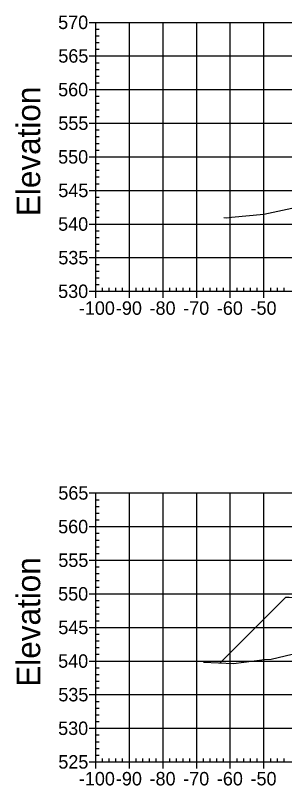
# Model space of a CAD drawing. Extents: x 708103 to 717568, y 374476 to 378707.
# Drawn here: x 709203.1 to 709283.1, y 377827.6 to 378056.7 of the extents above; entities that cross this region are included whole.
import ezdxf

# ---------------------------------------------------------------- set-up
doc = ezdxf.new("R2010")
doc.units = 0
for name, color, linetype in [('14', 7, 'Continuous'), ('22', 7, 'Continuous'), ('57', 7, 'Continuous'), ('60', 7, 'Continuous'), ('Existing', 7, 'Continuous')]:
    doc.layers.add(name, color=color, linetype=linetype)

msp = doc.modelspace()

# ---------------------------------------------------------------- linework, layer by layer
at = {"layer": '14'}
msp.add_lwpolyline([(709263.92, 377864.07), (709263.92, 377864.12), (709263.92, 377864.07), (709263.87, 377864.07), (709263.92, 377864.07), (709263.92, 377864.02), (709263.92, 377864.07), (709263.97, 377864.07)], dxfattribs=at)
at = {"layer": '22'}
msp.add_lwpolyline([(709263.92, 377864.07), (709283.48, 377883.64), (709284.48, 377883.6), (709289.48, 377883.4), (709294.48, 377883), (709294.9, 377883), (709294.98, 377882), (709296.98, 377882.08), (709308.98, 377882.56), (709320.98, 377882.92), (709326.98, 377883.04), (709332.98, 377882.92), (709344.98, 377882.56), (709356.98, 377882.08), (709358.98, 377882), (709359.07, 377883), (709359.48, 377883), (709364.48, 377883.4), (709369.48, 377883.6), (709370.48, 377883.64), (709377.25, 377890.4)], dxfattribs=at)
at = {"layer": '57'}
for p, q in [((709224.98, 378054.63), (709226.98, 378054.63)), ((709226.98, 378054.63), (709426.98, 378054.63)), ((709226.98, 377974.63), (709226.98, 378054.63)), ((709226.98, 377974.63), (709226.98, 378054.63)), ((709236.98, 377974.63), (709236.98, 378054.63)), ((709246.98, 377974.63), (709246.98, 378054.63)), ((709256.98, 377974.63), (709256.98, 378054.63)), ((709266.98, 377974.63), (709266.98, 378054.63)), ((709276.98, 377974.63), (709276.98, 378054.63)), ((709226.98, 378052.63), (709227.98, 378052.63)), ((709226.98, 378050.63), (709227.98, 378050.63)), ((709226.98, 378048.63), (709227.98, 378048.63)), ((709226.98, 378046.63), (709227.98, 378046.63)), ((709224.98, 378044.63), (709226.98, 378044.63)), ((709226.98, 378044.63), (709426.98, 378044.63)), ((709226.98, 378042.63), (709227.98, 378042.63)), ((709226.98, 378040.63), (709227.98, 378040.63)), ((709226.98, 378038.63), (709227.98, 378038.63)), ((709226.98, 378036.63), (709227.98, 378036.63)), ((709224.98, 378034.63), (709226.98, 378034.63)), ((709226.98, 378034.63), (709426.98, 378034.63)), ((709226.98, 378032.63), (709227.98, 378032.63)), ((709226.98, 378030.63), (709227.98, 378030.63)), ((709226.98, 378028.63), (709227.98, 378028.63)), ((709226.98, 378026.63), (709227.98, 378026.63)), ((709224.98, 378024.63), (709226.98, 378024.63)), ((709226.98, 378024.63), (709426.98, 378024.63)), ((709226.98, 378022.63), (709227.98, 378022.63)), ((709226.98, 378020.63), (709227.98, 378020.63)), ((709226.98, 378018.63), (709227.98, 378018.63)), ((709224.98, 378014.63), (709226.98, 378014.63)), ((709226.98, 378016.63), (709227.98, 378016.63)), ((709226.98, 378014.63), (709426.98, 378014.63)), ((709226.98, 378012.63), (709227.98, 378012.63)), ((709226.98, 378010.63), (709227.98, 378010.63)), ((709226.98, 378008.63), (709227.98, 378008.63)), ((709226.98, 378006.63), (709227.98, 378006.63)), ((709224.98, 378004.63), (709226.98, 378004.63)), ((709226.98, 378004.63), (709426.98, 378004.63)), ((709226.98, 378002.63), (709227.98, 378002.63)), ((709226.98, 378000.63), (709227.98, 378000.63)), ((709226.98, 377998.63), (709227.98, 377998.63)), ((709226.98, 377996.63), (709227.98, 377996.63)), ((709224.98, 377994.63), (709226.98, 377994.63)), ((709226.98, 377994.63), (709426.98, 377994.63)), ((709226.98, 377992.63), (709227.98, 377992.63)), ((709226.98, 377990.63), (709227.98, 377990.63)), ((709226.98, 377988.63), (709227.98, 377988.63)), ((709226.98, 377986.63), (709227.98, 377986.63)), ((709224.98, 377984.63), (709226.98, 377984.63)), ((709226.98, 377984.63), (709426.98, 377984.63)), ((709226.98, 377982.63), (709227.98, 377982.63)), ((709226.98, 377980.63), (709227.98, 377980.63)), ((709226.98, 377978.63), (709227.98, 377978.63)), ((709226.98, 377976.63), (709227.98, 377976.63)), ((709228.98, 377974.63), (709228.98, 377975.63)), ((709230.98, 377974.63), (709230.98, 377975.63)), ((709232.98, 377974.63), (709232.98, 377975.63)), ((709234.98, 377974.63), (709234.98, 377975.63)), ((709238.98, 377974.63), (709238.98, 377975.63)), ((709240.98, 377974.63), (709240.98, 377975.63)), ((709242.98, 377974.63), (709242.98, 377975.63)), ((709244.98, 377974.63), (709244.98, 377975.63)), ((709248.98, 377974.63), (709248.98, 377975.63)), ((709250.98, 377974.63), (709250.98, 377975.63)), ((709252.98, 377974.63), (709252.98, 377975.63)), ((709254.98, 377974.63), (709254.98, 377975.63)), ((709258.98, 377974.63), (709258.98, 377975.63)), ((709260.98, 377974.63), (709260.98, 377975.63)), ((709262.98, 377974.63), (709262.98, 377975.63)), ((709264.98, 377974.63), (709264.98, 377975.63)), ((709268.98, 377974.63), (709268.98, 377975.63)), ((709270.98, 377974.63), (709270.98, 377975.63)), ((709272.98, 377974.63), (709272.98, 377975.63)), ((709274.98, 377974.63), (709274.98, 377975.63)), ((709278.98, 377974.63), (709278.98, 377975.63)), ((709280.98, 377974.63), (709280.98, 377975.63)), ((709282.98, 377974.63), (709282.98, 377975.63)), ((709224.98, 377974.63), (709226.98, 377974.63)), ((709226.98, 377974.63), (709426.98, 377974.63)), ((709226.98, 377974.63), (709426.98, 377974.63)), ((709226.98, 377972.63), (709226.98, 377974.63)), ((709236.98, 377972.63), (709236.98, 377974.63)), ((709246.98, 377972.63), (709246.98, 377974.63)), ((709256.98, 377972.63), (709256.98, 377974.63)), ((709266.98, 377972.63), (709266.98, 377974.63)), ((709276.98, 377972.63), (709276.98, 377974.63)), ((709224.98, 377914.63), (709226.98, 377914.63)), ((709226.98, 377914.63), (709426.98, 377914.63)), ((709226.98, 377834.63), (709226.98, 377914.63)), ((709226.98, 377834.63), (709226.98, 377914.63)), ((709236.98, 377834.63), (709236.98, 377914.63)), ((709246.98, 377834.63), (709246.98, 377914.63)), ((709256.98, 377834.63), (709256.98, 377914.63)), ((709266.98, 377834.63), (709266.98, 377914.63)), ((709276.98, 377834.63), (709276.98, 377914.63)), ((709226.98, 377912.63), (709227.98, 377912.63)), ((709226.98, 377910.63), (709227.98, 377910.63)), ((709226.98, 377908.63), (709227.98, 377908.63)), ((709224.98, 377904.63), (709226.98, 377904.63)), ((709226.98, 377906.63), (709227.98, 377906.63)), ((709226.98, 377904.63), (709426.98, 377904.63)), ((709226.98, 377902.63), (709227.98, 377902.63)), ((709226.98, 377900.63), (709227.98, 377900.63)), ((709226.98, 377898.63), (709227.98, 377898.63)), ((709226.98, 377896.63), (709227.98, 377896.63)), ((709224.98, 377894.63), (709226.98, 377894.63)), ((709226.98, 377894.63), (709426.98, 377894.63)), ((709226.98, 377892.63), (709227.98, 377892.63)), ((709226.98, 377890.63), (709227.98, 377890.63)), ((709226.98, 377888.63), (709227.98, 377888.63)), ((709226.98, 377886.63), (709227.98, 377886.63)), ((709224.98, 377884.63), (709226.98, 377884.63)), ((709226.98, 377884.63), (709426.98, 377884.63)), ((709226.98, 377882.63), (709227.98, 377882.63)), ((709226.98, 377880.63), (709227.98, 377880.63)), ((709226.98, 377878.63), (709227.98, 377878.63)), ((709226.98, 377876.63), (709227.98, 377876.63)), ((709224.98, 377874.63), (709226.98, 377874.63)), ((709226.98, 377874.63), (709426.98, 377874.63)), ((709226.98, 377872.63), (709227.98, 377872.63)), ((709226.98, 377870.63), (709227.98, 377870.63)), ((709226.98, 377868.63), (709227.98, 377868.63)), ((709226.98, 377866.63), (709227.98, 377866.63)), ((709224.98, 377864.63), (709226.98, 377864.63)), ((709226.98, 377864.63), (709426.98, 377864.63)), ((709226.98, 377862.63), (709227.98, 377862.63)), ((709226.98, 377860.63), (709227.98, 377860.63)), ((709226.98, 377858.63), (709227.98, 377858.63)), ((709226.98, 377856.63), (709227.98, 377856.63)), ((709224.98, 377854.63), (709226.98, 377854.63)), ((709226.98, 377854.63), (709426.98, 377854.63)), ((709226.98, 377852.63), (709227.98, 377852.63)), ((709226.98, 377850.63), (709227.98, 377850.63)), ((709226.98, 377848.63), (709227.98, 377848.63)), ((709226.98, 377846.63), (709227.98, 377846.63)), ((709224.98, 377844.63), (709226.98, 377844.63)), ((709226.98, 377844.63), (709426.98, 377844.63)), ((709226.98, 377842.63), (709227.98, 377842.63)), ((709226.98, 377840.63), (709227.98, 377840.63)), ((709226.98, 377838.63), (709227.98, 377838.63)), ((709226.98, 377836.63), (709227.98, 377836.63)), ((709224.98, 377834.63), (709226.98, 377834.63)), ((709226.98, 377834.63), (709426.98, 377834.63)), ((709226.98, 377834.63), (709426.98, 377834.63)), ((709226.98, 377832.63), (709226.98, 377834.63)), ((709228.98, 377834.63), (709228.98, 377835.63)), ((709230.98, 377834.63), (709230.98, 377835.63)), ((709232.98, 377834.63), (709232.98, 377835.63)), ((709234.98, 377834.63), (709234.98, 377835.63)), ((709236.98, 377832.63), (709236.98, 377834.63)), ((709238.98, 377834.63), (709238.98, 377835.63)), ((709240.98, 377834.63), (709240.98, 377835.63)), ((709242.98, 377834.63), (709242.98, 377835.63)), ((709244.98, 377834.63), (709244.98, 377835.63)), ((709246.98, 377832.63), (709246.98, 377834.63)), ((709248.98, 377834.63), (709248.98, 377835.63)), ((709250.98, 377834.63), (709250.98, 377835.63)), ((709252.98, 377834.63), (709252.98, 377835.63)), ((709254.98, 377834.63), (709254.98, 377835.63)), ((709256.98, 377832.63), (709256.98, 377834.63)), ((709258.98, 377834.63), (709258.98, 377835.63)), ((709260.98, 377834.63), (709260.98, 377835.63)), ((709262.98, 377834.63), (709262.98, 377835.63)), ((709264.98, 377834.63), (709264.98, 377835.63)), ((709266.98, 377832.63), (709266.98, 377834.63)), ((709268.98, 377834.63), (709268.98, 377835.63)), ((709270.98, 377834.63), (709270.98, 377835.63)), ((709272.98, 377834.63), (709272.98, 377835.63)), ((709274.98, 377834.63), (709274.98, 377835.63)), ((709276.98, 377832.63), (709276.98, 377834.63)), ((709278.98, 377834.63), (709278.98, 377835.63)), ((709280.98, 377834.63), (709280.98, 377835.63)), ((709282.98, 377834.63), (709282.98, 377835.63))]:
    msp.add_line(p, q, dxfattribs=at)
at = {"layer": 'Existing'}
for points in [[(709265.07, 377996.57), (709265.84, 377996.49), (709267.34, 377996.68), (709276.94, 377997.56), (709285.28, 377999.32)], [(709258.98, 377864.28), (709267.9, 377863.91), (709277.17, 377865.11), (709279.13, 377865.2), (709285.35, 377866.66)]]:
    msp.add_lwpolyline(points, dxfattribs=at)

# ---------------------------------------------------------------- texts
at = {"layer": '57'}
for s, p in [('570', (709215.81, 378052.63)), ('565', (709215.86, 378042.63)), ('560', (709215.81, 378032.63)), ('555', (709215.86, 378022.63)), ('550', (709215.81, 378012.63)), ('545', (709215.86, 378002.63)), ('540', (709215.81, 377992.63)), ('535', (709215.86, 377982.63)), ('530', (709215.81, 377972.63)), ('-100', (709221.97, 377967.63)), ('-90', (709232.98, 377967.63)), ('-80', (709242.98, 377967.63)), ('-70', (709252.98, 377967.63)), ('-60', (709262.98, 377967.63)), ('-50', (709272.98, 377967.63)), ('565', (709215.86, 377912.63)), ('560', (709215.81, 377902.63)), ('555', (709215.86, 377892.63)), ('550', (709215.81, 377882.63)), ('545', (709215.86, 377872.63)), ('540', (709215.81, 377862.63)), ('535', (709215.86, 377852.63)), ('530', (709215.81, 377842.63)), ('525', (709215.86, 377832.63)), ('-100', (709221.97, 377827.63)), ('-90', (709232.98, 377827.63)), ('-80', (709242.98, 377827.63)), ('-70', (709252.98, 377827.63)), ('-60', (709262.98, 377827.63)), ('-50', (709272.98, 377827.63))]:
    msp.add_text(s, height=4, dxfattribs=at).set_placement(p)
at = {"layer": '60'}
for p in [(709210.48, 377996.99), (709210.48, 377856.99)]:
    msp.add_text('Elevation', height=7, rotation=90, dxfattribs=at).set_placement(p)

doc.saveas('drawing.dxf')
